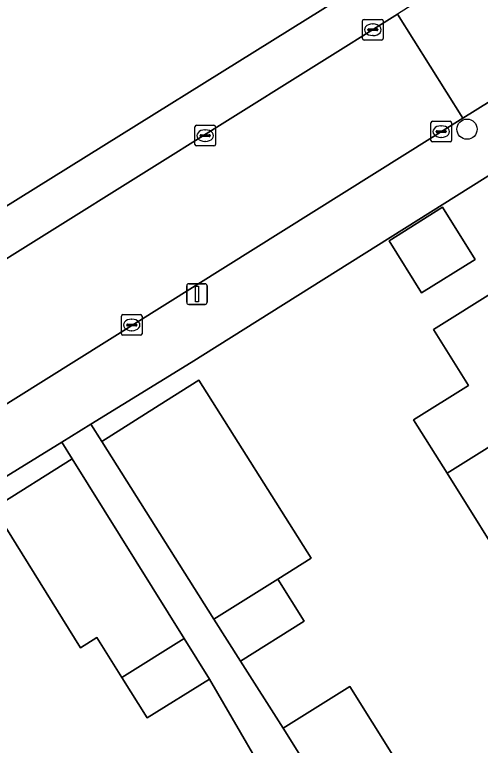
# Model space of a CAD drawing. Extents: x 159352 to 160617, y 385888 to 387323.
# Drawn here: x 159766.6 to 159789.16, y 386210.49 to 386245.89 of the extents above; entities that cross this region are included whole.
import ezdxf

# ---------------------------------------------------------------- set-up
doc = ezdxf.new("R2010")
doc.units = 0
for name, color, linetype in [('IMGEO_Boom', 7, 'Continuous'), ('IMGEO_Erf', 7, 'Continuous'), ('IMGEO_Kolk', 7, 'Continuous'), ('IMGEO_Lichtmast', 7, 'Continuous'), ('IMGEO_Pand', 7, 'Continuous'), ('IMGEO_Rijbaan_lokaal_open', 7, 'Continuous'), ('IMGEO_Voetpad_open', 7, 'Continuous')]:
    doc.layers.add(name, color=color, linetype=linetype)

msp = doc.modelspace()

# ---------------------------------------------------------------- linework, layer by layer
at = {"layer": 'IMGEO_Boom'}
msp.add_circle((159788.517, 386240.338), 0.489, dxfattribs=at)
at = {"layer": 'IMGEO_Erf'}
for points in [[(159759.237, 386246.555), (159761.363, 386243.168), (159764.269, 386238.54), (159762.083, 386237.131), (159763.469, 386234.908), (159785.681, 386248.757)], [(159793.173, 386240.363), (159775.161, 386229.041), (159770.299, 386226.046), (159770.825, 386225.212), (159773.906, 386227.157), (159775.527, 386228.18), (159780.971, 386219.554), (159779.346, 386218.538), (159780.625, 386216.512), (159777.544, 386214.567), (159779.607, 386211.324), (159782.839, 386213.345), (159786.004, 386208.282), (159788.448, 386209.81), (159791.685, 386204.605), (159786.216, 386201.187), (159788.288, 386197.868), (159790.961, 386199.537)], [(159790.799, 386218.484), (159787.55, 386223.668), (159785.923, 386226.265), (159788.59, 386227.93), (159786.891, 386230.641), (159793.055, 386234.495)], [(159779.736, 386207.334), (159776.037, 386213.7), (159773.016, 386211.819), (159771.798, 386213.774), (159770.589, 386215.714), (159769.792, 386215.217), (159765.574, 386221.988), (159769.393, 386224.367), (159768.892, 386225.18), (159745.591, 386210.827), (159745.213, 386209.036)]]:
    msp.add_lwpolyline(points, dxfattribs=at)
msp.add_lwpolyline([(159786.314, 386232.413), (159784.737, 386234.935), (159787.33, 386236.556), (159788.907, 386234.034)], close=True, dxfattribs=at)
at = {"layer": 'IMGEO_Kolk'}
for p, q in [((159783.529, 386245.656), (159784.381, 386245.656)), ((159783.454, 386244.73), (159783.454, 386245.582)), ((159783.942, 386245.436), (159783.967, 386245.436)), ((159784.455, 386245.582), (159784.455, 386244.73)), ((159783.713, 386245.15), (159783.713, 386245.162)), ((159784.151, 386245.113), (159783.753, 386245.113)), ((159783.756, 386245.199), (159784.154, 386245.199)), ((159784.197, 386245.162), (159784.197, 386245.15)), ((159784.381, 386244.656), (159783.529, 386244.656)), ((159783.965, 386244.876), (159783.94, 386244.876)), ((159786.841, 386240.723), (159787.693, 386240.723)), ((159775.332, 386239.601), (159775.332, 386240.453)), ((159775.407, 386240.527), (159776.259, 386240.527)), ((159776.333, 386240.453), (159776.333, 386239.601)), ((159786.766, 386239.797), (159786.766, 386240.649)), ((159787.254, 386240.503), (159787.279, 386240.503)), ((159787.767, 386240.649), (159787.767, 386239.797)), ((159775.591, 386240.021), (159775.591, 386240.033)), ((159776.029, 386239.984), (159775.631, 386239.984)), ((159775.634, 386240.07), (159776.032, 386240.07)), ((159775.82, 386240.307), (159775.845, 386240.307)), ((159776.075, 386240.033), (159776.075, 386240.021)), ((159787.025, 386240.217), (159787.025, 386240.229)), ((159787.463, 386240.18), (159787.065, 386240.18)), ((159787.068, 386240.266), (159787.466, 386240.266)), ((159787.509, 386240.229), (159787.509, 386240.217)), ((159775.843, 386239.747), (159775.818, 386239.747)), ((159787.693, 386239.723), (159786.841, 386239.723)), ((159787.277, 386239.943), (159787.252, 386239.943)), ((159776.259, 386239.527), (159775.407, 386239.527)), ((159771.772, 386230.429), (159771.772, 386231.281)), ((159771.847, 386231.355), (159772.699, 386231.355)), ((159772.26, 386231.135), (159772.285, 386231.135)), ((159772.773, 386231.281), (159772.773, 386230.429)), ((159772.031, 386230.849), (159772.031, 386230.861)), ((159772.469, 386230.812), (159772.071, 386230.812)), ((159772.074, 386230.898), (159772.472, 386230.898)), ((159772.515, 386230.861), (159772.515, 386230.849)), ((159772.283, 386230.575), (159772.258, 386230.575)), ((159772.699, 386230.355), (159771.847, 386230.355))]:
    msp.add_line(p, q, dxfattribs=at)
for points in [[(159783.529, 386245.656), (159784.381, 386245.656)], [(159783.454, 386244.73), (159783.454, 386245.582)], [(159784.455, 386245.582), (159784.455, 386244.73)], [(159784.381, 386244.656), (159783.529, 386244.656)], [(159786.841, 386240.723), (159787.693, 386240.723)], [(159775.332, 386239.601), (159775.332, 386240.453)], [(159775.407, 386240.527), (159776.259, 386240.527)], [(159776.333, 386240.453), (159776.333, 386239.601)], [(159786.766, 386239.797), (159786.766, 386240.649)], [(159787.767, 386240.649), (159787.767, 386239.797)], [(159787.693, 386239.723), (159786.841, 386239.723)], [(159776.259, 386239.527), (159775.407, 386239.527)], [(159771.772, 386230.429), (159771.772, 386231.281)], [(159771.847, 386231.355), (159772.699, 386231.355)], [(159772.773, 386231.281), (159772.773, 386230.429)], [(159772.699, 386230.355), (159771.847, 386230.355)]]:
    msp.add_lwpolyline(points, dxfattribs=at)
for centre, radius, start, end in [((159783.531, 386245.58), 0.0765, 91.552, 178.448), ((159783.531, 386245.58), 0.0765, 91.552, 178.448), ((159784.379, 386245.58), 0.0765, 1.552, 88.448), ((159784.379, 386245.58), 0.0765, 1.552, 88.448), ((159783.753, 386245.159), 0.0403, 85.8775, 175.7526), ((159783.75, 386245.149), 0.0366, 178.938, 274.7102), ((159784.154, 386245.156), 0.043, 264.8664, 352.4533), ((159784.158, 386245.161), 0.0386, 1.7309, 96.639), ((159783.531, 386244.732), 0.0765, 181.552, 268.448), ((159783.531, 386244.732), 0.0765, 181.552, 268.448), ((159784.379, 386244.732), 0.0765, 271.552, 358.448), ((159784.379, 386244.732), 0.0765, 271.552, 358.448), ((159786.843, 386240.647), 0.0765, 91.552, 178.448), ((159786.843, 386240.647), 0.0765, 91.552, 178.448), ((159787.691, 386240.647), 0.0765, 1.552, 88.448), ((159787.691, 386240.647), 0.0765, 1.552, 88.448), ((159775.409, 386240.451), 0.0765, 91.552, 178.448), ((159775.409, 386240.451), 0.0765, 91.552, 178.448), ((159776.257, 386240.451), 0.0765, 1.552, 88.448), ((159776.257, 386240.451), 0.0765, 1.552, 88.448), ((159775.631, 386240.03), 0.0403, 85.8775, 175.7526), ((159775.628, 386240.02), 0.0366, 178.938, 274.7102), ((159776.032, 386240.027), 0.043, 264.8664, 352.4533), ((159776.036, 386240.032), 0.0386, 1.7309, 96.639), ((159787.065, 386240.226), 0.0403, 85.8775, 175.7526), ((159787.062, 386240.216), 0.0366, 178.938, 274.7102), ((159787.466, 386240.223), 0.043, 264.8664, 352.4533), ((159787.47, 386240.228), 0.0386, 1.7309, 96.639), ((159786.843, 386239.799), 0.0765, 181.552, 268.448), ((159786.843, 386239.799), 0.0765, 181.552, 268.448), ((159787.691, 386239.799), 0.0765, 271.552, 358.448), ((159787.691, 386239.799), 0.0765, 271.552, 358.448), ((159775.409, 386239.603), 0.0765, 181.552, 268.448), ((159775.409, 386239.603), 0.0765, 181.552, 268.448), ((159776.257, 386239.603), 0.0765, 271.552, 358.448), ((159776.257, 386239.603), 0.0765, 271.552, 358.448), ((159771.849, 386231.279), 0.0765, 91.552, 178.448), ((159771.849, 386231.279), 0.0765, 91.552, 178.448), ((159772.697, 386231.279), 0.0765, 1.552, 88.448), ((159772.697, 386231.279), 0.0765, 1.552, 88.448), ((159772.071, 386230.858), 0.0403, 85.8775, 175.7526), ((159772.068, 386230.848), 0.0366, 178.938, 274.7102), ((159772.472, 386230.855), 0.043, 264.8664, 352.4533), ((159772.476, 386230.86), 0.0386, 1.7309, 96.639), ((159771.849, 386230.431), 0.0765, 181.552, 268.448), ((159771.849, 386230.431), 0.0765, 181.552, 268.448), ((159772.697, 386230.431), 0.0765, 271.552, 358.448), ((159772.697, 386230.431), 0.0765, 271.552, 358.448)]:
    msp.add_arc(centre, radius, start, end, dxfattribs=at)
for centre, major_axis, ratio, start_param, end_param in [((159783.941, 386245.156), (-0.387, 0.002), 0.722429, 4.712389, 7.853982), ((159783.966, 386245.156), (-0.39, 0.002), 0.717154, 1.570796, 4.712389), ((159787.253, 386240.223), (-0.387, 0.002), 0.722429, 4.712389, 7.853982), ((159787.278, 386240.223), (-0.39, 0.002), 0.717154, 1.570796, 4.712389), ((159775.819, 386240.027), (-0.387, 0.002), 0.722429, 4.712389, 7.853982), ((159775.844, 386240.027), (-0.39, 0.002), 0.717154, 1.570796, 4.712389), ((159772.259, 386230.855), (-0.387, 0.002), 0.722429, 4.712389, 7.853982), ((159772.284, 386230.855), (-0.39, 0.002), 0.717154, 1.570796, 4.712389)]:
    msp.add_ellipse(centre, major_axis=major_axis, ratio=ratio, start_param=start_param, end_param=end_param, dxfattribs=at)
at = {"layer": 'IMGEO_Lichtmast'}
for p, q in [((159774.936, 386231.953), (159774.936, 386232.753)), ((159774.936, 386232.753), (159774.936, 386231.953)), ((159775.036, 386232.853), (159775.826, 386232.853)), ((159775.826, 386232.853), (159775.036, 386232.853)), ((159775.926, 386232.753), (159775.926, 386231.953)), ((159775.926, 386231.953), (159775.926, 386232.753)), ((159775.826, 386231.853), (159775.036, 386231.853)), ((159775.036, 386231.853), (159775.826, 386231.853))]:
    msp.add_line(p, q, dxfattribs=at)
msp.add_lwpolyline([(159775.356, 386232.728), (159775.506, 386232.728), (159775.506, 386231.978), (159775.356, 386231.978), (159775.356, 386232.728)], dxfattribs=at)
for centre, start, end in [((159775.036, 386232.753), 90, 180), ((159775.036, 386232.753), 90, 180), ((159775.826, 386232.753), 0, 90), ((159775.826, 386232.753), 360, 90), ((159775.036, 386231.953), 180, 270), ((159775.036, 386231.953), 180, 270), ((159775.826, 386231.953), 270, 0), ((159775.826, 386231.953), 270, 0)]:
    msp.add_arc(centre, 0.1, start, end, dxfattribs=at)
at = {"layer": 'IMGEO_Pand'}
for points in [[(159788.907, 386234.034), (159787.33, 386236.556), (159784.737, 386234.935), (159786.314, 386232.413)], [(159796.375, 386229.186), (159793.055, 386234.495), (159786.891, 386230.641), (159788.59, 386227.93), (159785.923, 386226.265), (159787.55, 386223.668)], [(159790.799, 386218.484), (159799.617, 386224.003), (159796.375, 386229.186), (159787.55, 386223.668)], [(159770.825, 386225.212), (159776.257, 386216.607), (159779.346, 386218.538), (159780.971, 386219.554), (159775.527, 386228.18), (159773.906, 386227.157)], [(159769.393, 386224.367), (159765.574, 386221.988), (159769.792, 386215.217), (159770.589, 386215.714), (159771.798, 386213.774), (159774.815, 386215.663)], [(159776.257, 386216.607), (159777.544, 386214.567), (159780.625, 386216.512), (159779.346, 386218.538)], [(159771.798, 386213.774), (159773.016, 386211.819), (159776.037, 386213.7), (159774.815, 386215.663)], [(159786.004, 386208.282), (159782.839, 386213.345), (159779.607, 386211.324), (159782.771, 386206.262)]]:
    msp.add_lwpolyline(points, close=True, dxfattribs=at)
at = {"layer": 'IMGEO_Rijbaan_lokaal_open'}
msp.add_lwpolyline([(159787.166, 386247.207), (159785.144, 386245.916), (159788.312, 386240.88), (159790.369, 386242.15)], dxfattribs=at)
msp.add_lwpolyline([(159788.312, 386240.88), (159785.144, 386245.916), (159743.302, 386219.747), (159746.461, 386214.673)], close=True, dxfattribs=at)
at = {"layer": 'IMGEO_Voetpad_open'}
for points in [[(159786.787, 386250), (159786.324, 386249.298), (159785.681, 386248.757), (159763.469, 386234.908), (159762.148, 386234.084), (159761.439, 386233.642), (159759.476, 386232.418), (159741.323, 386221.099), (159741.328, 386221.053), (159736.35, 386217.841)], [(159741.189, 386218.434), (159743.302, 386219.747), (159785.144, 386245.916)], [(159790.369, 386242.15), (159788.312, 386240.88), (159746.461, 386214.673), (159744.403, 386213.385)], [(159768.892, 386225.18), (159770.299, 386226.046), (159775.161, 386229.041), (159793.173, 386240.363), (159796.522, 386242.355)], [(159789.444, 386196.017), (159788.288, 386197.868), (159786.216, 386201.187), (159786.02, 386201.064), (159782.771, 386206.262), (159779.607, 386211.324), (159777.544, 386214.567), (159776.257, 386216.607), (159770.825, 386225.212), (159770.299, 386226.046), (159768.892, 386225.18), (159769.393, 386224.367), (159774.815, 386215.663), (159776.037, 386213.7), (159779.736, 386207.334), (159781.112, 386205.152), (159782.436, 386203.051), (159786.223, 386196.949), (159787.599, 386194.766), (159788.923, 386192.666), (159792.71, 386186.564)], [(159742.021, 386208.719), (159745.591, 386210.827), (159768.892, 386225.18)]]:
    msp.add_lwpolyline(points, dxfattribs=at)

doc.saveas('drawing.dxf')
